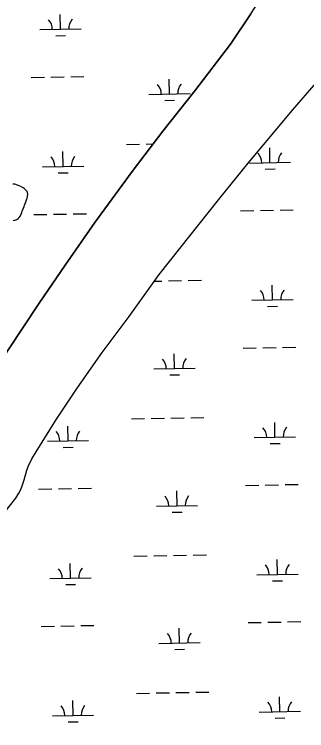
# Model space of a CAD drawing. Extents: x 3957609 to 3995875, y 234277 to 260273.
# Drawn here: x 3974294 to 3975003, y 251723 to 253459 of the extents above; entities that cross this region are included whole.
import ezdxf

# ---------------------------------------------------------------- set-up
doc = ezdxf.new("R2010")
doc.units = 0
doc.layers.add('V-TOPO-SHOR', color=7, linetype='Continuous')
doc.layers.add('V-WETL-SWMP', color=7, linetype='Continuous')

msp = doc.modelspace()

# ---------------------------------------------------------------- linework, layer by layer
at = {"layer": 'V-TOPO-SHOR'}
for points in [[(3973979.23, 252152.886), (3974000.06, 252180.096), (3974049.964, 252252.646), (3974100.248, 252332.287), (3974148.167, 252413.498), (3974216.118, 252529.796), (3974278.555, 252644.115), (3974354.387, 252758.455), (3974418.043, 252851.115), (3974489.952, 252954.422), (3974579.945, 253077.845), (3974654.226, 253175.248), (3974732.447, 253273.443), (3974818.914, 253386.62), (3974868.027, 253459.563), (3974878.636, 253475.728), (3974885.947, 253485.544)], [(3974297.933, 252286.43), (3974305.005, 252298.255), (3974310.111, 252307.324), (3974313.642, 252315.995), (3974317.951, 252330.179), (3974324.609, 252354.217), (3974328.924, 252364.856), (3974337.167, 252381.412), (3974347.38, 252398.759), (3974395.308, 252475.243), (3974447.171, 252552.918), (3974507.688, 252638.876), (3974572.531, 252726.418), (3974645.627, 252828.153), (3974793.025, 253013.109), (3974861.813, 253097.901), (3974969.129, 253226.47), (3975026.133, 253292.338)], [(3974291.325, 252959.122), (3974295.656, 252959.524), (3974300.381, 252961.107), (3974303.529, 252963.474), (3974306.279, 252966.235), (3974309.425, 252970.179), (3974312.562, 252978.455), (3974313.738, 252982.002), (3974316.093, 252987.127), (3974318.053, 252992.644), (3974318.835, 252995.796), (3974320.799, 253000.131), (3974321.975, 253004.072), (3974323.935, 253008.8), (3974325.11, 253013.134), (3974326.677, 253017.865), (3974327.064, 253021.803), (3974326.665, 253026.53), (3974325.477, 253029.678), (3974321.928, 253032.824), (3974318.377, 253036.362), (3974316.011, 253038.327), (3974310.099, 253041.468), (3974305.763, 253043.43), (3974295.517, 253046.959), (3974290.397, 253046.951)], [(3973681.272, 251722.609), (3973688.752, 251725.378), (3973732.042, 251746.718), (3973824.108, 251805.945), (3973900.834, 251854.513), (3973972.822, 251908.588), (3974003.894, 251936.208), (3974042.036, 251974.079), (3974090.793, 252024.968), (3974166.673, 252108.192), (3974207.94, 252162.219), (3974252.734, 252228.852), (3974282.999, 252267.105), (3974297.933, 252286.43)]]:
    msp.add_lwpolyline(points, dxfattribs=at)
at = {"layer": 'V-WETL-SWMP'}
for p, q in [((3974406.524, 253422.612), (3974405.87, 253458.606)), ((3974356.532, 253421.703), (3974456.516, 253423.521)), ((3974394.807, 253406.965), (3974418.803, 253407.401)), ((3974335.227, 253305.864), (3974367.221, 253306.446)), ((3974383.219, 253306.737), (3974415.214, 253307.319)), ((3974431.211, 253307.609), (3974463.206, 253308.191)), ((3974670.86, 253265.529), (3974670.205, 253301.523)), ((3974620.868, 253264.62), (3974720.851, 253266.438)), ((3974659.142, 253249.883), (3974683.138, 253250.319)), ((3974566.216, 253143.536), (3974598.211, 253144.118)), ((3974614.208, 253144.408), (3974630.941, 253144.713)), ((3974412.572, 253089.992), (3974411.918, 253125.986)), ((3974914.397, 253099.116), (3974913.743, 253135.11)), ((3974362.58, 253089.083), (3974462.564, 253090.901)), ((3974864.405, 253098.207), (3974964.389, 253100.025)), ((3974400.855, 253074.345), (3974424.851, 253074.781)), ((3974902.68, 253083.47), (3974926.676, 253083.906)), ((3974843.1, 252982.369), (3974875.095, 252982.951)), ((3974891.092, 252983.242), (3974923.087, 252983.823)), ((3974939.084, 252984.114), (3974971.079, 252984.696)), ((3974341.275, 252973.244), (3974373.27, 252973.826)), ((3974389.267, 252974.117), (3974421.262, 252974.699)), ((3974437.259, 252974.989), (3974469.254, 252975.571)), ((3974634.049, 252812.039), (3974652.251, 252812.37)), ((3974668.248, 252812.661), (3974700.243, 252813.243)), ((3974716.24, 252813.534), (3974748.235, 252814.115)), ((3974920.445, 252766.496), (3974919.791, 252802.49)), ((3974870.453, 252765.587), (3974970.437, 252767.405)), ((3974908.728, 252750.85), (3974932.724, 252751.286)), ((3974682.956, 252600.289), (3974682.301, 252636.283)), ((3974849.148, 252649.749), (3974881.143, 252650.331)), ((3974897.14, 252650.622), (3974929.135, 252651.203)), ((3974945.132, 252651.494), (3974977.127, 252652.076)), ((3974632.964, 252599.38), (3974732.947, 252601.198)), ((3974671.238, 252584.643), (3974695.234, 252585.079)), ((3974578.312, 252478.296), (3974610.307, 252478.877)), ((3974626.304, 252479.168), (3974658.299, 252479.75)), ((3974674.296, 252480.041), (3974706.291, 252480.623)), ((3974722.288, 252480.914), (3974754.283, 252481.495)), ((3974926.493, 252433.876), (3974925.839, 252469.87)), ((3974424.668, 252424.752), (3974424.014, 252460.746)), ((3974876.502, 252432.967), (3974976.485, 252434.785)), ((3974374.676, 252423.843), (3974474.66, 252425.661)), ((3974412.951, 252409.105), (3974436.947, 252409.541)), ((3974914.776, 252418.23), (3974938.772, 252418.666)), ((3974353.371, 252308.004), (3974385.366, 252308.586)), ((3974401.363, 252308.877), (3974433.358, 252309.459)), ((3974449.355, 252309.749), (3974481.35, 252310.331)), ((3974855.196, 252317.129), (3974887.191, 252317.711)), ((3974903.188, 252318.002), (3974935.183, 252318.583)), ((3974951.18, 252318.874), (3974983.175, 252319.456)), ((3974689.004, 252267.669), (3974688.349, 252303.663)), ((3974639.012, 252266.76), (3974738.995, 252268.578)), ((3974677.286, 252252.023), (3974701.282, 252252.459)), ((3974728.336, 252148.294), (3974760.331, 252148.875)), ((3974584.36, 252145.676), (3974616.355, 252146.257)), ((3974632.352, 252146.548), (3974664.347, 252147.13)), ((3974680.344, 252147.421), (3974712.339, 252148.003)), ((3974932.541, 252101.256), (3974931.887, 252137.25)), ((3974430.716, 252092.132), (3974430.062, 252128.126)), ((3974882.55, 252100.347), (3974982.533, 252102.165)), ((3974380.725, 252091.223), (3974480.708, 252093.041)), ((3974920.824, 252085.61), (3974944.82, 252086.046)), ((3974418.999, 252076.485), (3974442.995, 252076.921)), ((3974359.419, 251975.384), (3974391.414, 251975.966)), ((3974407.411, 251976.257), (3974439.406, 251976.839)), ((3974455.403, 251977.129), (3974487.398, 251977.711)), ((3974861.244, 251984.509), (3974893.239, 251985.091)), ((3974909.236, 251985.381), (3974941.231, 251985.963)), ((3974957.228, 251986.254), (3974989.223, 251986.836)), ((3974695.052, 251935.049), (3974694.397, 251971.043)), ((3974645.06, 251934.14), (3974745.043, 251935.958)), ((3974683.334, 251919.403), (3974707.33, 251919.839)), ((3974590.408, 251813.056), (3974622.403, 251813.637)), ((3974638.4, 251813.928), (3974670.395, 251814.51)), ((3974686.392, 251814.801), (3974718.387, 251815.383)), ((3974734.384, 251815.674), (3974766.379, 251816.255)), ((3974938.589, 251768.636), (3974937.935, 251804.63)), ((3974436.764, 251759.512), (3974436.11, 251795.506)), ((3974888.598, 251767.727), (3974988.581, 251769.545)), ((3974386.773, 251758.603), (3974486.756, 251760.421)), ((3974926.872, 251752.99), (3974950.868, 251753.426)), ((3974425.047, 251743.865), (3974449.043, 251744.301))]:
    msp.add_line(p, q, dxfattribs=at)
for points in [[(3974868.027, 253459.563), (3974818.913, 253386.62), (3974732.447, 253273.443), (3974654.227, 253175.247), (3974579.945, 253077.844), (3974489.951, 252954.422), (3974418.042, 252851.115), (3974354.386, 252758.456), (3974278.556, 252644.115), (3974216.117, 252529.796), (3974148.167, 252413.498), (3974100.248, 252332.287), (3974049.963, 252252.646)], [(3974282.999, 252267.106), (3974297.934, 252286.429), (3974305.005, 252298.256), (3974310.11, 252307.323), (3974313.641, 252315.994), (3974317.951, 252330.18), (3974324.608, 252354.216), (3974328.923, 252364.857), (3974337.167, 252381.412), (3974347.38, 252398.758), (3974395.307, 252475.244), (3974447.171, 252552.918), (3974507.687, 252638.877), (3974572.532, 252726.418), (3974645.626, 252828.152), (3974793.025, 253013.109), (3974861.813, 253097.9), (3974969.129, 253226.471), (3975026.133, 253292.337)], [(3974291.325, 252959.122), (3974295.657, 252959.523), (3974300.381, 252961.106), (3974303.528, 252963.474), (3974306.28, 252966.235), (3974309.425, 252970.179), (3974312.562, 252978.455), (3974313.738, 252982.002), (3974316.093, 252987.126), (3974318.054, 252992.643), (3974318.836, 252995.795), (3974320.799, 253000.131), (3974321.974, 253004.071), (3974323.935, 253008.801), (3974325.11, 253013.135), (3974326.678, 253017.864), (3974327.065, 253021.803), (3974326.664, 253026.529), (3974325.477, 253029.678), (3974321.927, 253032.823), (3974318.377, 253036.362), (3974316.011, 253038.327), (3974310.098, 253041.469), (3974305.762, 253043.431), (3974295.516, 253046.959), (3974290.396, 253046.951)]]:
    msp.add_lwpolyline(points, dxfattribs=at)
for centre, start, end in [((3974351.282, 253422.082), 0.269879, 41.813537), ((3974461.749, 253424.091), 140.269876, 181.813534), ((3974615.617, 253265), 0.269879, 41.813537), ((3974726.085, 253267.008), 140.269876, 181.813534), ((3974859.155, 253098.587), 0.269879, 41.813537), ((3974969.622, 253100.595), 140.269876, 181.813534), ((3974357.33, 253089.462), 0.269879, 41.813537), ((3974467.797, 253091.471), 140.269876, 181.813534), ((3974865.203, 252765.967), 0.269879, 41.813537), ((3974975.67, 252767.975), 140.269876, 181.813534), ((3974627.713, 252599.76), 0.269879, 41.813537), ((3974738.181, 252601.768), 140.269876, 181.813534), ((3974369.426, 252424.222), 0.269879, 41.813537), ((3974479.893, 252426.231), 140.269876, 181.813534), ((3974871.251, 252433.347), 0.269879, 41.813537), ((3974981.718, 252435.355), 140.269876, 181.813534), ((3974633.761, 252267.14), 0.269879, 41.813537), ((3974744.229, 252269.148), 140.269876, 181.813534), ((3974375.474, 252091.602), 0.269879, 41.813537), ((3974485.941, 252093.611), 140.269876, 181.813534), ((3974877.299, 252100.727), 0.269879, 41.813537), ((3974987.767, 252102.735), 140.269876, 181.813534), ((3974639.809, 251934.52), 0.269879, 41.813537), ((3974750.277, 251936.528), 140.269876, 181.813534), ((3974883.347, 251768.107), 0.269879, 41.813537), ((3974993.815, 251770.115), 140.269876, 181.813534), ((3974381.522, 251758.982), 0.269879, 41.813537), ((3974491.99, 251760.991), 140.269876, 181.813534)]:
    msp.add_arc(centre, 35.246, start, end, dxfattribs=at)

doc.saveas('drawing.dxf')
